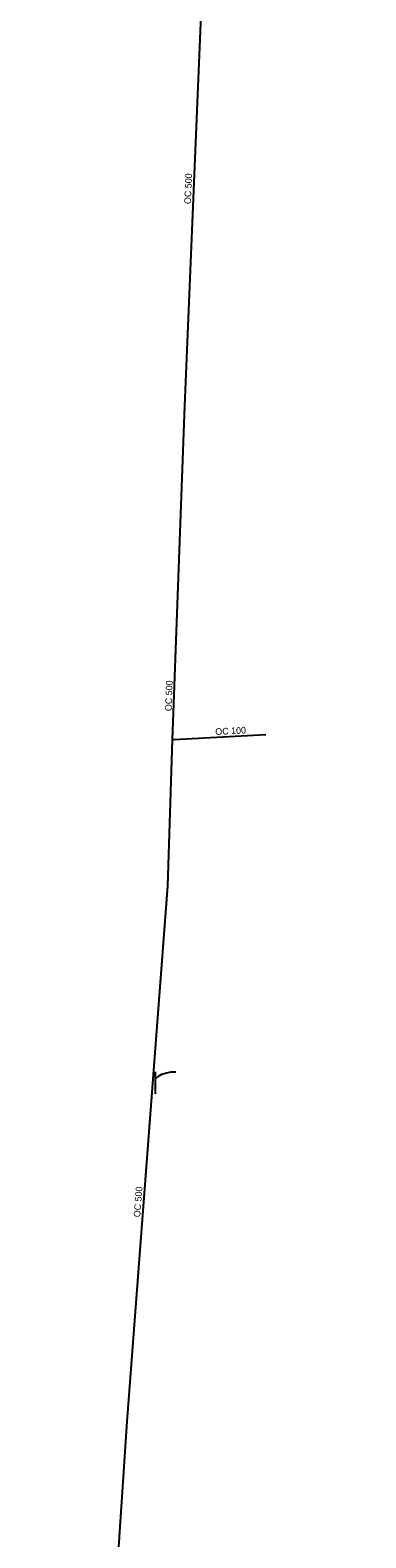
# Model space of a CAD drawing. Extents: x -669393 to -668650, y -1126925 to -1126294.
# Drawn here: x -669114.41 to -669103.35, y -1126875.12 to -1126825.4 of the extents above; entities that cross this region are included whole.
import ezdxf

# ---------------------------------------------------------------- set-up
doc = ezdxf.new("R2010")
doc.units = 0
for name, color, linetype in [('G_Z_VODA_podz_kotovane', 7, 'Continuous'), ('G_Zelen-Znacky', 7, 'Continuous'), ('Vrstva 25', 7, 'Continuous'), ('Vrstva 26', 7, 'Continuous'), ('Vrstva 4', 7, 'Continuous'), ('Vrstva 6', 7, 'Continuous'), ('Vrstva 7', 7, 'Continuous')]:
    doc.layers.add(name, color=color, linetype=linetype)

msp = doc.modelspace()

# ---------------------------------------------------------------- linework, layer by layer
at = {"layer": 'G_Z_VODA_podz_kotovane'}
for points in [[(-669101.46, -1126728.38), (-669103.6, -1126748.2), (-669104.6, -1126761.13), (-669105.31, -1126766.43), (-669105.94, -1126773.78), (-669106.94, -1126789.43), (-669108.61, -1126820.69), (-669109.32, -1126837.79), (-669109.73, -1126848.8), (-669109.88, -1126853.62), (-669111.22, -1126871.28), (-669112.4, -1126889), (-669112.91, -1126904.95), (-669114.03, -1126919.58), (-669114.406, -1126925.311)], [(-669109.73, -1126848.8), (-669109.68, -1126848.79), (-669106.65, -1126848.63)]]:
    msp.add_lwpolyline(points, dxfattribs=at)
at = {"layer": 'G_Zelen-Znacky'}
msp.add_line((-669110.28, -1126860.481), (-669110.28, -1126859.749), dxfattribs=at)
msp.add_lwpolyline([(-669110.28, -1126859.985), (-669110.178, -1126859.89), (-669110.075, -1126859.827), (-669109.918, -1126859.78), (-669109.768, -1126859.757), (-669109.611, -1126859.749)], dxfattribs=at)
at = {"layer": 'Vrstva 25'}
msp.add_lwpolyline([(-669109.731, -1126848.795), (-669109.679, -1126848.792), (-669106.65, -1126848.626)], dxfattribs=at)
at = {"layer": 'Vrstva 26'}
msp.add_lwpolyline([(-669101.462, -1126728.377), (-669103.602, -1126748.198), (-669104.604, -1126761.132), (-669105.308, -1126766.433), (-669105.944, -1126773.78), (-669106.939, -1126789.426), (-669108.608, -1126820.687), (-669109.324, -1126837.792), (-669109.731, -1126848.795), (-669109.883, -1126853.624), (-669111.223, -1126871.281), (-669112.401, -1126889.002), (-669112.905, -1126904.951), (-669114.032, -1126919.581), (-669114.409, -1126925.312)], dxfattribs=at)
at = {"layer": 'Vrstva 6'}
msp.add_line((-669109.679, -1126848.792), (-669109.679, -1126848.792), dxfattribs=at)
at = {"layer": 'Vrstva 7'}
msp.add_line((-669106.65, -1126848.626), (-669106.65, -1126848.626), dxfattribs=at)

# ---------------------------------------------------------------- texts
at = {"layer": 'Vrstva 4'}
for s, rotation, p in [('OC 500', 87.6192, (-669109.117, -1126831.137)), ('OC 500', 87.991, (-669109.749, -1126847.859)), ('OC 100', 3.1524, (-669108.304, -1126848.646)), ('OC 500', 85.7293, (-669110.784, -1126864.554))]:
    msp.add_text(s, height=0.2194, rotation=rotation, dxfattribs=at).set_placement(p)

doc.saveas('drawing.dxf')
